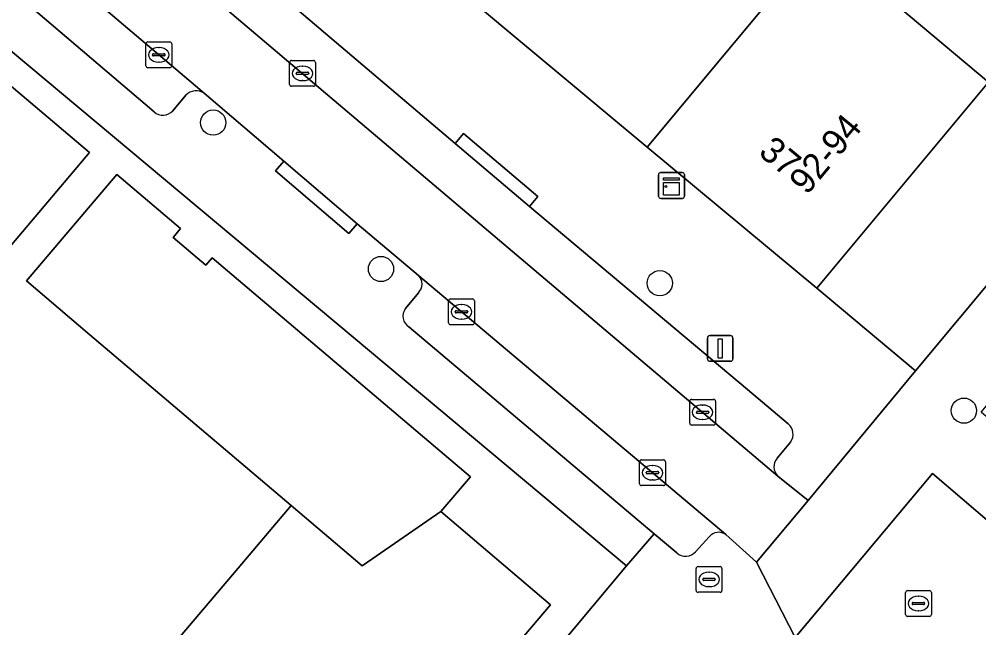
# Model space of a CAD drawing. Extents: x 162523 to 163266, y 381230 to 382050.
# Drawn here: x 162877.05 to 162914.22, y 381574.99 to 381598.57 of the extents above; entities that cross this region are included whole.
import ezdxf

# ---------------------------------------------------------------- set-up
doc = ezdxf.new("R2010")
doc.units = 0
for name, color, linetype in [('IMGEO_Boom', 7, 'Continuous'), ('IMGEO_Brandkraan', 7, 'Continuous'), ('IMGEO_Erf', 7, 'Continuous'), ('IMGEO_Kast', 7, 'Continuous'), ('IMGEO_Kolk', 7, 'Continuous'), ('IMGEO_Lichtmast', 7, 'Continuous'), ('IMGEO_Muur', 7, 'Continuous'), ('IMGEO_Pand', 7, 'Continuous'), ('IMGEO_Pand_nummerreeks', 7, 'Continuous'), ('IMGEO_Parkeervlak_open', 7, 'Continuous'), ('IMGEO_Rijbaan_lokaal_open', 7, 'Continuous'), ('IMGEO_Rioolput', 7, 'Continuous'), ('IMGEO_Voetpad_open', 7, 'Continuous')]:
    doc.layers.add(name, color=color, linetype=linetype)

msp = doc.modelspace()

# ---------------------------------------------------------------- linework, layer by layer
at = {"layer": 'IMGEO_Boom'}
for centre in [(162884.566, 381594.564), (162891.064, 381588.892), (162901.861, 381588.34), (162913.639, 381583.402)]:
    msp.add_circle(centre, 0.489, dxfattribs=at)
at = {"layer": 'IMGEO_Brandkraan'}
for p, q in [((162903.268, 381576.435), (162903.268, 381577.287)), ((162903.343, 381577.361), (162904.195, 381577.361)), ((162904.269, 381577.287), (162904.269, 381576.435)), ((162903.57, 381576.904), (162903.968, 381576.904)), ((162903.756, 381577.141), (162903.781, 381577.141)), ((162903.527, 381576.855), (162903.527, 381576.867)), ((162903.965, 381576.818), (162903.567, 381576.818)), ((162903.779, 381576.581), (162903.754, 381576.581)), ((162904.011, 381576.867), (162904.011, 381576.855)), ((162904.195, 381576.361), (162903.343, 381576.361))]:
    msp.add_line(p, q, dxfattribs=at)
for points in [[(162903.268, 381576.435), (162903.268, 381577.287)], [(162903.343, 381577.361), (162904.195, 381577.361)], [(162904.269, 381577.287), (162904.269, 381576.435)], [(162904.195, 381576.361), (162903.343, 381576.361)]]:
    msp.add_lwpolyline(points, dxfattribs=at)
for centre, radius, start, end in [((162903.345, 381577.285), 0.0765, 91.552, 178.448), ((162903.345, 381577.285), 0.0765, 91.552, 178.448), ((162904.193, 381577.285), 0.0765, 1.552, 88.448), ((162904.193, 381577.285), 0.0765, 1.552, 88.448), ((162903.567, 381576.864), 0.0403, 85.8775, 175.7526), ((162903.972, 381576.866), 0.0386, 1.7309, 96.639), ((162903.564, 381576.854), 0.0366, 178.938, 274.7102), ((162903.968, 381576.861), 0.043, 264.8664, 352.4533), ((162903.345, 381576.437), 0.0765, 181.552, 268.448), ((162903.345, 381576.437), 0.0765, 181.552, 268.448), ((162904.193, 381576.437), 0.0765, 271.552, 358.448), ((162904.193, 381576.437), 0.0765, 271.552, 358.448)]:
    msp.add_arc(centre, radius, start, end, dxfattribs=at)
for centre, major_axis, ratio, start_param, end_param in [((162903.755, 381576.861), (-0.387, 0.002), 0.722429, 4.712389, 7.853982), ((162903.78, 381576.861), (-0.39, 0.002), 0.717154, 1.570796, 4.712389)]:
    msp.add_ellipse(centre, major_axis=major_axis, ratio=ratio, start_param=start_param, end_param=end_param, dxfattribs=at)
at = {"layer": 'IMGEO_Erf'}
for points in [[(162921.421, 381617.708), (162928.147, 381625.792), (162921.065, 381631.586), (162916.591, 381635.339), (162914.907, 381633.298), (162919.111, 381629.771), (162916.823, 381626.999), (162912.619, 381630.526), (162908.685, 381625.959), (162890.582, 381603.997), (162889.874, 381603.227), (162901.376, 381593.615), (162908.05, 381601.637)], [(162911.768, 381584.95), (162938.568, 381617.099), (162934.732, 381620.307), (162927.977, 381612.195), (162914.597, 381596.129), (162907.946, 381588.143)]]:
    msp.add_lwpolyline(points, close=True, dxfattribs=at)
for points in [[(162884.449, 381558.086), (162900.572, 381577.383), (162871.412, 381601.803)], [(162875.221, 381597.257), (162879.777, 381593.404), (162876.549, 381589.586)], [(162883.064, 381574.393), (162885.527, 381577.293), (162887.587, 381579.72), (162879.785, 381586.346), (162877.332, 381588.429), (162880.832, 381592.553), (162883.302, 381590.457), (162883.011, 381590.114), (162884.283, 381589.035), (162884.53, 381589.327), (162894.527, 381580.837), (162893.38, 381579.487), (162897.624, 381575.882), (162890.789, 381567.833)]]:
    msp.add_lwpolyline(points, dxfattribs=at)
at = {"layer": 'IMGEO_Kast'}
for p, q in [((162901.813, 381591.703), (162901.813, 381592.544)), ((162901.813, 381592.544), (162901.813, 381591.703)), ((162901.888, 381592.628), (162902.729, 381592.628)), ((162902.729, 381592.628), (162901.888, 381592.628)), ((162902.813, 381592.553), (162902.813, 381591.712)), ((162902.813, 381591.712), (162902.813, 381592.553)), ((162902.738, 381591.628), (162901.897, 381591.628)), ((162901.897, 381591.628), (162902.738, 381591.628))]:
    msp.add_line(p, q, dxfattribs=at)
for points in [[(162902.008, 381592.418), (162902.608, 381592.418), (162902.608, 381592.333), (162902.008, 381592.333), (162902.008, 381592.418)], [(162902.008, 381592.243), (162902.608, 381592.243), (162902.608, 381591.754), (162902.008, 381591.754), (162902.008, 381592.243)]]:
    msp.add_lwpolyline(points, dxfattribs=at)
msp.add_circle((162902.092, 381592.092), 0.0377, dxfattribs=at)
for centre, start, end in [((162901.891, 381592.55), 92.4484, 184.2845), ((162901.891, 381592.55), 92.4484, 184.2845), ((162902.735, 381592.55), 2.4484, 94.2845), ((162902.735, 381592.55), 2.4484, 94.2845), ((162901.891, 381591.706), 182.4484, 274.2845), ((162901.891, 381591.706), 182.4484, 274.2845), ((162902.735, 381591.706), 272.4484, 4.2845), ((162902.735, 381591.706), 272.4484, 4.2845)]:
    msp.add_arc(centre, 0.0779, start, end, dxfattribs=at)
at = {"layer": 'IMGEO_Kolk'}
for p, q in [((162881.959, 381596.764), (162881.959, 381597.616)), ((162882.034, 381597.69), (162882.886, 381597.69)), ((162882.447, 381597.47), (162882.472, 381597.47)), ((162882.96, 381597.616), (162882.96, 381596.764)), ((162882.218, 381597.184), (162882.218, 381597.196)), ((162882.656, 381597.147), (162882.258, 381597.147)), ((162882.261, 381597.233), (162882.659, 381597.233)), ((162882.702, 381597.196), (162882.702, 381597.184)), ((162887.597, 381596.971), (162888.449, 381596.971)), ((162882.886, 381596.69), (162882.034, 381596.69)), ((162882.47, 381596.91), (162882.445, 381596.91)), ((162887.522, 381596.045), (162887.522, 381596.897)), ((162888.01, 381596.751), (162888.035, 381596.751)), ((162888.523, 381596.897), (162888.523, 381596.045)), ((162887.781, 381596.465), (162887.781, 381596.477)), ((162888.219, 381596.428), (162887.821, 381596.428)), ((162887.824, 381596.514), (162888.222, 381596.514)), ((162888.265, 381596.477), (162888.265, 381596.465)), ((162888.449, 381595.971), (162887.597, 381595.971)), ((162888.033, 381596.191), (162888.008, 381596.191)), ((162893.755, 381587.732), (162894.607, 381587.732)), ((162893.68, 381586.806), (162893.68, 381587.658)), ((162894.168, 381587.512), (162894.193, 381587.512)), ((162894.681, 381587.658), (162894.681, 381586.806)), ((162893.939, 381587.226), (162893.939, 381587.238)), ((162894.377, 381587.189), (162893.979, 381587.189)), ((162893.982, 381587.275), (162894.38, 381587.275)), ((162894.191, 381586.952), (162894.166, 381586.952)), ((162894.423, 381587.238), (162894.423, 381587.226)), ((162894.607, 381586.732), (162893.755, 381586.732)), ((162903.018, 381582.914), (162903.018, 381583.766)), ((162903.093, 381583.84), (162903.945, 381583.84)), ((162903.506, 381583.62), (162903.531, 381583.62)), ((162904.019, 381583.766), (162904.019, 381582.914)), ((162903.277, 381583.334), (162903.277, 381583.346)), ((162903.715, 381583.297), (162903.317, 381583.297)), ((162903.32, 381583.383), (162903.718, 381583.383)), ((162903.761, 381583.346), (162903.761, 381583.334)), ((162903.945, 381582.84), (162903.093, 381582.84)), ((162903.529, 381583.06), (162903.504, 381583.06)), ((162901.077, 381580.57), (162901.077, 381581.422)), ((162901.152, 381581.496), (162902.004, 381581.496)), ((162902.078, 381581.422), (162902.078, 381580.57)), ((162901.336, 381580.99), (162901.336, 381581.002)), ((162901.379, 381581.039), (162901.777, 381581.039)), ((162901.565, 381581.276), (162901.59, 381581.276)), ((162901.82, 381581.002), (162901.82, 381580.99)), ((162901.774, 381580.953), (162901.376, 381580.953)), ((162901.588, 381580.716), (162901.563, 381580.716)), ((162902.004, 381580.496), (162901.152, 381580.496))]:
    msp.add_line(p, q, dxfattribs=at)
for points in [[(162881.959, 381596.764), (162881.959, 381597.616)], [(162882.034, 381597.69), (162882.886, 381597.69)], [(162882.96, 381597.616), (162882.96, 381596.764)], [(162887.597, 381596.971), (162888.449, 381596.971)], [(162882.886, 381596.69), (162882.034, 381596.69)], [(162887.522, 381596.045), (162887.522, 381596.897)], [(162888.523, 381596.897), (162888.523, 381596.045)], [(162888.449, 381595.971), (162887.597, 381595.971)], [(162893.755, 381587.732), (162894.607, 381587.732)], [(162893.68, 381586.806), (162893.68, 381587.658)], [(162894.681, 381587.658), (162894.681, 381586.806)], [(162894.607, 381586.732), (162893.755, 381586.732)], [(162903.018, 381582.914), (162903.018, 381583.766)], [(162903.093, 381583.84), (162903.945, 381583.84)], [(162904.019, 381583.766), (162904.019, 381582.914)], [(162903.945, 381582.84), (162903.093, 381582.84)], [(162901.077, 381580.57), (162901.077, 381581.422)], [(162901.152, 381581.496), (162902.004, 381581.496)], [(162902.078, 381581.422), (162902.078, 381580.57)], [(162902.004, 381580.496), (162901.152, 381580.496)]]:
    msp.add_lwpolyline(points, dxfattribs=at)
for centre, radius, start, end in [((162882.036, 381597.614), 0.0765, 91.552, 178.448), ((162882.036, 381597.614), 0.0765, 91.552, 178.448), ((162882.884, 381597.614), 0.0765, 1.552, 88.448), ((162882.884, 381597.614), 0.0765, 1.552, 88.448), ((162882.258, 381597.193), 0.0403, 85.8775, 175.7526), ((162882.255, 381597.183), 0.0366, 178.938, 274.7102), ((162882.659, 381597.19), 0.043, 264.8664, 352.4533), ((162882.663, 381597.195), 0.0386, 1.7309, 96.639), ((162887.599, 381596.895), 0.0765, 91.552, 178.448), ((162887.599, 381596.895), 0.0765, 91.552, 178.448), ((162888.447, 381596.895), 0.0765, 1.552, 88.448), ((162888.447, 381596.895), 0.0765, 1.552, 88.448), ((162882.036, 381596.766), 0.0765, 181.552, 268.448), ((162882.036, 381596.766), 0.0765, 181.552, 268.448), ((162882.884, 381596.766), 0.0765, 271.552, 358.448), ((162882.884, 381596.766), 0.0765, 271.552, 358.448), ((162887.821, 381596.474), 0.0403, 85.8775, 175.7526), ((162887.818, 381596.464), 0.0366, 178.938, 274.7102), ((162888.222, 381596.471), 0.043, 264.8664, 352.4533), ((162888.226, 381596.476), 0.0386, 1.7309, 96.639), ((162887.599, 381596.047), 0.0765, 181.552, 268.448), ((162887.599, 381596.047), 0.0765, 181.552, 268.448), ((162888.447, 381596.047), 0.0765, 271.552, 358.448), ((162888.447, 381596.047), 0.0765, 271.552, 358.448), ((162893.757, 381587.656), 0.0765, 91.552, 178.448), ((162893.757, 381587.656), 0.0765, 91.552, 178.448), ((162894.605, 381587.656), 0.0765, 1.552, 88.448), ((162894.605, 381587.656), 0.0765, 1.552, 88.448), ((162893.979, 381587.235), 0.0403, 85.8775, 175.7526), ((162893.976, 381587.225), 0.0366, 178.938, 274.7102), ((162894.38, 381587.232), 0.043, 264.8664, 352.4533), ((162894.384, 381587.237), 0.0386, 1.7309, 96.639), ((162893.757, 381586.808), 0.0765, 181.552, 268.448), ((162893.757, 381586.808), 0.0765, 181.552, 268.448), ((162894.605, 381586.808), 0.0765, 271.552, 358.448), ((162894.605, 381586.808), 0.0765, 271.552, 358.448), ((162903.095, 381583.764), 0.0765, 91.552, 178.448), ((162903.095, 381583.764), 0.0765, 91.552, 178.448), ((162903.943, 381583.764), 0.0765, 1.552, 88.448), ((162903.943, 381583.764), 0.0765, 1.552, 88.448), ((162903.317, 381583.343), 0.0403, 85.8775, 175.7526), ((162903.314, 381583.333), 0.0366, 178.938, 274.7102), ((162903.718, 381583.34), 0.043, 264.8664, 352.4533), ((162903.722, 381583.345), 0.0386, 1.7309, 96.639), ((162903.095, 381582.916), 0.0765, 181.552, 268.448), ((162903.095, 381582.916), 0.0765, 181.552, 268.448), ((162903.943, 381582.916), 0.0765, 271.552, 358.448), ((162903.943, 381582.916), 0.0765, 271.552, 358.448), ((162901.154, 381581.42), 0.0765, 91.552, 178.448), ((162901.154, 381581.42), 0.0765, 91.552, 178.448), ((162902.002, 381581.42), 0.0765, 1.552, 88.448), ((162902.002, 381581.42), 0.0765, 1.552, 88.448), ((162901.376, 381580.999), 0.0403, 85.8775, 175.7526), ((162901.373, 381580.989), 0.0366, 178.938, 274.7102), ((162901.777, 381580.996), 0.043, 264.8664, 352.4533), ((162901.781, 381581.001), 0.0386, 1.7309, 96.639), ((162901.154, 381580.572), 0.0765, 181.552, 268.448), ((162901.154, 381580.572), 0.0765, 181.552, 268.448), ((162902.002, 381580.572), 0.0765, 271.552, 358.448), ((162902.002, 381580.572), 0.0765, 271.552, 358.448)]:
    msp.add_arc(centre, radius, start, end, dxfattribs=at)
for centre, major_axis, ratio, start_param, end_param in [((162882.446, 381597.19), (-0.387, 0.002), 0.722429, 4.712389, 7.853982), ((162882.471, 381597.19), (-0.39, 0.002), 0.717154, 1.570796, 4.712389), ((162888.009, 381596.471), (-0.387, 0.002), 0.722429, 4.712389, 7.853982), ((162888.034, 381596.471), (-0.39, 0.002), 0.717154, 1.570796, 4.712389), ((162894.167, 381587.232), (-0.387, 0.002), 0.722429, 4.712389, 7.853982), ((162894.192, 381587.232), (-0.39, 0.002), 0.717154, 1.570796, 4.712389), ((162903.505, 381583.34), (-0.387, 0.002), 0.722429, 4.712389, 7.853982), ((162903.53, 381583.34), (-0.39, 0.002), 0.717154, 1.570796, 4.712389), ((162901.564, 381580.996), (-0.387, 0.002), 0.722429, 4.712389, 7.853982), ((162901.589, 381580.996), (-0.39, 0.002), 0.717154, 1.570796, 4.712389)]:
    msp.add_ellipse(centre, major_axis=major_axis, ratio=ratio, start_param=start_param, end_param=end_param, dxfattribs=at)
at = {"layer": 'IMGEO_Lichtmast'}
for p, q in [((162903.704, 381585.413), (162903.704, 381586.213)), ((162903.704, 381586.213), (162903.704, 381585.413)), ((162903.804, 381586.313), (162904.594, 381586.313)), ((162904.594, 381586.313), (162903.804, 381586.313)), ((162904.694, 381586.213), (162904.694, 381585.413)), ((162904.694, 381585.413), (162904.694, 381586.213)), ((162904.594, 381585.313), (162903.804, 381585.313)), ((162903.804, 381585.313), (162904.594, 381585.313))]:
    msp.add_line(p, q, dxfattribs=at)
msp.add_lwpolyline([(162904.124, 381586.188), (162904.274, 381586.188), (162904.274, 381585.438), (162904.124, 381585.438), (162904.124, 381586.188)], dxfattribs=at)
for centre, start, end in [((162903.804, 381586.213), 90, 180), ((162903.804, 381586.213), 90, 180), ((162904.594, 381586.213), 0, 90), ((162904.594, 381586.213), 360, 90), ((162903.804, 381585.413), 180, 270), ((162903.804, 381585.413), 180, 270), ((162904.594, 381585.413), 270, 0), ((162904.594, 381585.413), 270, 0)]:
    msp.add_arc(centre, 0.1, start, end, dxfattribs=at)
at = {"layer": 'IMGEO_Muur'}
msp.add_lwpolyline([(162901.376, 381593.615), (162889.874, 381603.227)], dxfattribs=at)
at = {"layer": 'IMGEO_Pand'}
for points in [[(162908.05, 381601.637), (162914.597, 381596.129), (162927.977, 381612.195), (162921.421, 381617.708)], [(162908.05, 381601.637), (162901.376, 381593.615), (162907.946, 381588.143), (162914.597, 381596.129)], [(162870.5, 381591.697), (162868.464, 381589.299), (162870.548, 381587.536), (162872.583, 381589.932), (162875.064, 381587.83), (162876.549, 381589.586), (162879.777, 381593.404), (162875.221, 381597.257)], [(162893.38, 381579.487), (162894.527, 381580.837), (162884.53, 381589.327), (162884.283, 381589.035), (162883.011, 381590.114), (162883.302, 381590.457), (162880.832, 381592.553), (162877.332, 381588.429), (162879.785, 381586.346), (162887.587, 381579.72), (162890.332, 381577.389)], [(162893.38, 381579.487), (162890.332, 381577.389), (162887.587, 381579.72), (162885.527, 381577.293), (162883.064, 381574.393), (162885.808, 381572.063), (162890.789, 381567.833), (162897.624, 381575.882)]]:
    msp.add_lwpolyline(points, close=True, dxfattribs=at)
at = {"layer": 'IMGEO_Parkeervlak_open'}
for points in [[(162809.303, 381663.293), (162811.413, 381661.436), (162823.995, 381650.801), (162825.09, 381649.875), (162826.092, 381649.024), (162869.033, 381612.565), (162871.13, 381610.785), (162906.436, 381580.866)], [(162906.836, 381582.885), (162905.255, 381584.216), (162896.818, 381591.315), (162893.937, 381593.76), (162871.782, 381612.563), (162826.436, 381651.063), (162812.522, 381662.862)], [(162884.219, 381595.699), (162869.166, 381608.472), (162868.891, 381608.706)], [(162868.478, 381606.741), (162882.273, 381594.978)], [(162882.999, 381595.026), (162883.508, 381595.622)], [(162904.423, 381578.598), (162892.51, 381588.641)], [(162892.511, 381587.973), (162892.01, 381587.354)], [(162892.144, 381586.646), (162901.643, 381578.628), (162902.521, 381577.886)], [(162906.408, 381581.559), (162906.928, 381582.179)], [(162903.243, 381577.936), (162903.774, 381578.517)]]:
    msp.add_lwpolyline(points, dxfattribs=at)
for centre, radius, start, end in [((162883.907, 381595.258), 0.54, 54.7356, 137.6263), ((162882.613, 381595.353), 0.506, 227.8084, 319.7569), ((162892.187, 381588.307), 0.465, 314.1657, 46.0058), ((162892.41, 381587.063), 0.495, 143.9669, 237.4678), ((162906.496, 381582.482), 0.528, 324.9965, 49.8525), ((162906.774, 381581.227), 0.494, 137.736, 226.8915), ((162904.143, 381578.204), 0.483, 54.5303, 139.698), ((162902.858, 381578.26), 0.504, 228.0173, 319.9057)]:
    msp.add_arc(centre, radius, start, end, dxfattribs=at)
at = {"layer": 'IMGEO_Rijbaan_lokaal_open'}
for points in [[(162869.166, 381608.472), (162884.219, 381595.699), (162887.297, 381593.072), (162890.144, 381590.643), (162892.51, 381588.641), (162904.423, 381578.598), (162905.609, 381577.531), (162907.601, 381579.919), (162906.436, 381580.866), (162871.13, 381610.785)], [(162911.7, 381570.686), (162917.013, 381577.055), (162914.72, 381579.007), (162912.426, 381580.96), (162907.106, 381574.604), (162909.403, 381572.645)]]:
    msp.add_lwpolyline(points, close=True, dxfattribs=at)
at = {"layer": 'IMGEO_Rioolput'}
for p, q in [((162911.378, 381575.502), (162911.378, 381576.354)), ((162911.453, 381576.428), (162912.305, 381576.428)), ((162911.866, 381576.208), (162911.891, 381576.208)), ((162912.379, 381576.354), (162912.379, 381575.502)), ((162911.637, 381575.922), (162911.637, 381575.934)), ((162912.075, 381575.885), (162911.677, 381575.885)), ((162911.68, 381575.971), (162912.078, 381575.971)), ((162912.121, 381575.934), (162912.121, 381575.922)), ((162912.305, 381575.428), (162911.453, 381575.428)), ((162911.889, 381575.648), (162911.864, 381575.648))]:
    msp.add_line(p, q, dxfattribs=at)
for points in [[(162911.378, 381575.502), (162911.378, 381576.354)], [(162911.453, 381576.428), (162912.305, 381576.428)], [(162912.379, 381576.354), (162912.379, 381575.502)], [(162912.305, 381575.428), (162911.453, 381575.428)]]:
    msp.add_lwpolyline(points, dxfattribs=at)
for centre, radius, start, end in [((162911.455, 381576.352), 0.0765, 91.552, 178.448), ((162911.455, 381576.352), 0.0765, 91.552, 178.448), ((162912.303, 381576.352), 0.0765, 1.552, 88.448), ((162912.303, 381576.352), 0.0765, 1.552, 88.448), ((162911.677, 381575.931), 0.0403, 85.8775, 175.7526), ((162911.674, 381575.921), 0.0366, 178.938, 274.7102), ((162912.078, 381575.928), 0.043, 264.8664, 352.4533), ((162912.082, 381575.933), 0.0386, 1.7309, 96.639), ((162911.455, 381575.504), 0.0765, 181.552, 268.448), ((162911.455, 381575.504), 0.0765, 181.552, 268.448), ((162912.303, 381575.504), 0.0765, 271.552, 358.448), ((162912.303, 381575.504), 0.0765, 271.552, 358.448)]:
    msp.add_arc(centre, radius, start, end, dxfattribs=at)
for centre, major_axis, ratio, start_param, end_param in [((162911.865, 381575.928), (-0.387, 0.002), 0.722429, 4.712389, 7.853982), ((162911.89, 381575.928), (-0.39, 0.002), 0.717154, 1.570796, 4.712389)]:
    msp.add_ellipse(centre, major_axis=major_axis, ratio=ratio, start_param=start_param, end_param=end_param, dxfattribs=at)
at = {"layer": 'IMGEO_Voetpad_open'}
for points in [[(162812.522, 381662.862), (162826.436, 381651.063), (162871.782, 381612.563), (162893.937, 381593.76), (162894.26, 381594.141), (162897.141, 381591.696), (162896.818, 381591.315), (162905.255, 381584.216), (162906.836, 381582.885)], [(162805.837, 381657.564), (162807.327, 381656.293), (162838.227, 381630.019), (162839.377, 381629.041), (162870.268, 381602.775), (162871.412, 381601.803), (162900.572, 381577.383), (162901.643, 381578.628), (162892.144, 381586.646)], [(162906.436, 381580.866), (162907.601, 381579.919), (162911.768, 381584.95), (162907.946, 381588.143), (162901.376, 381593.615), (162889.874, 381603.227), (162890.582, 381603.997), (162889.33, 381605.035), (162887.391, 381602.747), (162852.007, 381632.723)], [(162944.009, 381623.798), (162941.732, 381621.049), (162938.568, 381617.099), (162911.768, 381584.95), (162907.601, 381579.919), (162905.609, 381577.531), (162907.106, 381574.604), (162912.426, 381580.96), (162914.72, 381579.007), (162917.013, 381577.055), (162918.918, 381579.401), (162916.611, 381581.371), (162914.303, 381583.342), (162940.674, 381614.971), (162943.022, 381613.001), (162945.369, 381611.032), (162947.38, 381613.702), (162945.072, 381615.639), (162942.764, 381617.575), (162947.489, 381623.243), (162949.795, 381621.313), (162954.316, 381626.612)], [(162882.273, 381594.978), (162868.478, 381606.741)], [(162883.508, 381595.622), (162882.999, 381595.026)], [(162886.974, 381592.693), (162887.297, 381593.072), (162884.219, 381595.699)], [(162892.51, 381588.641), (162890.144, 381590.643), (162889.82, 381590.263), (162886.974, 381592.693)], [(162892.01, 381587.354), (162892.511, 381587.973)], [(162906.928, 381582.179), (162906.408, 381581.559)], [(162902.521, 381577.886), (162901.643, 381578.628), (162900.572, 381577.383), (162884.449, 381558.086), (162883.315, 381559.022), (162866.892, 381543.375)], [(162900.329, 381569.835), (162900.314, 381569.959), (162899.513, 381570.634), (162895.668, 381566.02), (162894.519, 381566.973), (162899.902, 381573.417), (162903.202, 381573.233), (162903.58, 381573.212), (162904.256, 381573.171), (162905.159, 381572.449), (162907.106, 381574.604), (162905.609, 381577.531), (162904.423, 381578.598)], [(162903.774, 381578.517), (162903.243, 381577.936)]]:
    msp.add_lwpolyline(points, dxfattribs=at)
for points in [[(162896.818, 381591.315), (162897.141, 381591.696), (162894.26, 381594.141), (162893.937, 381593.76)], [(162887.297, 381593.072), (162886.974, 381592.693), (162889.82, 381590.263), (162890.144, 381590.643)]]:
    msp.add_lwpolyline(points, close=True, dxfattribs=at)
for centre, radius, start, end in [((162883.907, 381595.258), 0.54, 54.7356, 137.6263), ((162882.613, 381595.353), 0.506, 227.8084, 319.7569), ((162892.187, 381588.307), 0.465, 314.1657, 46.0058), ((162892.41, 381587.063), 0.495, 143.9669, 237.4678), ((162906.496, 381582.482), 0.528, 324.9965, 49.8525), ((162906.774, 381581.227), 0.494, 137.736, 226.8915), ((162904.143, 381578.204), 0.483, 54.5303, 139.698), ((162902.858, 381578.26), 0.504, 228.0173, 319.9057)]:
    msp.add_arc(centre, radius, start, end, dxfattribs=at)

# ---------------------------------------------------------------- texts
at = {"layer": 'IMGEO_Pand_nummerreeks'}
for s, rotation, p in [('92-94', 50.371, (162907.562, 381591.725)), ('37', 320.2099, (162905.639, 381593.344))]:
    msp.add_text(s, height=1, rotation=rotation, dxfattribs=at).set_placement(p)

doc.saveas('drawing.dxf')
